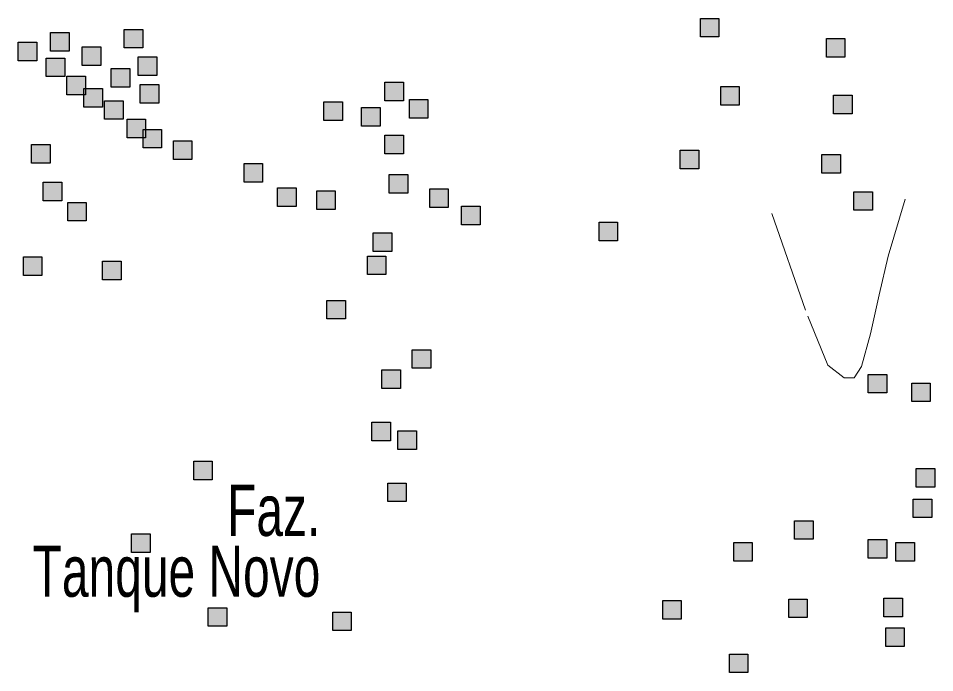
# Model space of a CAD drawing. Extents: x 445.4 to 500, y 8728.7 to 8784.
# Drawn here: x 479.693 to 482.557, y 8732.214 to 8734.258 of the extents above; entities that cross this region are included whole.
import ezdxf
from ezdxf.enums import TextEntityAlignment as Align

# ---------------------------------------------------------------- set-up
doc = ezdxf.new("R2010")
doc.units = 0
doc.header["$LTSCALE"] = 0.064
doc.linetypes.add('DOT_DASHED', pattern=[7.7, 5, -1.2, 0.3, -1.2])
doc.layers.add('2', color=7, linetype='Continuous', lineweight=25)
doc.layers.add('22', color=7, linetype='DOT_DASHED', lineweight=13)
doc.layers.add('61', color=7, linetype='Continuous')

msp = doc.modelspace()

# ---------------------------------------------------------------- hatches: boundary and pattern name
at = {"layer": '2'}
for points in [[(481.825, 8734.2578), (481.883, 8734.2578), (481.883, 8734.1998), (481.825, 8734.1998)], [(479.7935, 8734.2133), (479.8515, 8734.2133), (479.8515, 8734.1553), (479.7935, 8734.1553)], [(480.0241, 8734.2233), (480.0821, 8734.2233), (480.0821, 8734.1653), (480.0241, 8734.1653)], [(479.6931, 8734.1834), (479.7511, 8734.1834), (479.7511, 8734.1254), (479.6931, 8734.1254)], [(482.2187, 8734.1944), (482.2767, 8734.1944), (482.2767, 8734.1364), (482.2187, 8734.1364)], [(479.8929, 8734.169), (479.9509, 8734.169), (479.9509, 8734.111), (479.8929, 8734.111)], [(479.7805, 8734.1339), (479.8385, 8734.1339), (479.8385, 8734.0759), (479.7805, 8734.0759)], [(480.0677, 8734.1373), (480.1257, 8734.1373), (480.1257, 8734.0793), (480.0677, 8734.0793)], [(479.9834, 8734.1011), (480.0414, 8734.1011), (480.0414, 8734.0431), (479.9834, 8734.0431)], [(479.8451, 8734.0767), (479.9031, 8734.0767), (479.9031, 8734.0187), (479.8451, 8734.0187)], [(479.8983, 8734.0386), (479.9563, 8734.0386), (479.9563, 8733.9806), (479.8983, 8733.9806)], [(480.0739, 8734.0513), (480.1319, 8734.0513), (480.1319, 8733.9933), (480.0739, 8733.9933)], [(480.8386, 8734.0585), (480.8966, 8734.0585), (480.8966, 8734.0005), (480.8386, 8734.0005)], [(481.8884, 8734.045), (481.9464, 8734.045), (481.9464, 8733.987), (481.8884, 8733.987)], [(482.2413, 8734.0178), (482.2993, 8734.0178), (482.2993, 8733.9598), (482.2413, 8733.9598)], [(479.9629, 8734.0005), (480.0209, 8734.0005), (480.0209, 8733.9425), (479.9629, 8733.9425)], [(480.6485, 8733.9969), (480.7065, 8733.9969), (480.7065, 8733.9389), (480.6485, 8733.9389)], [(480.7662, 8733.9788), (480.8242, 8733.9788), (480.8242, 8733.9208), (480.7662, 8733.9208)], [(480.9155, 8734.0042), (480.9735, 8734.0042), (480.9735, 8733.9462), (480.9155, 8733.9462)], [(480.0331, 8733.9426), (480.0911, 8733.9426), (480.0911, 8733.8846), (480.0331, 8733.8846)], [(480.0829, 8733.9109), (480.1409, 8733.9109), (480.1409, 8733.8529), (480.0829, 8733.8529)], [(480.8386, 8733.8928), (480.8966, 8733.8928), (480.8966, 8733.8348), (480.8386, 8733.8348)], [(479.7345, 8733.8639), (479.7925, 8733.8639), (479.7925, 8733.8059), (479.7345, 8733.8059)], [(480.1779, 8733.8747), (480.2359, 8733.8747), (480.2359, 8733.8167), (480.1779, 8733.8167)], [(481.7617, 8733.8458), (481.8197, 8733.8458), (481.8197, 8733.7878), (481.7617, 8733.7878)], [(482.2051, 8733.8322), (482.2631, 8733.8322), (482.2631, 8733.7742), (482.2051, 8733.7742)], [(480.3988, 8733.8043), (480.4568, 8733.8043), (480.4568, 8733.7463), (480.3988, 8733.7463)], [(480.8523, 8733.7701), (480.9103, 8733.7701), (480.9103, 8733.7121), (480.8523, 8733.7121)], [(479.7707, 8733.7462), (479.8287, 8733.7462), (479.8287, 8733.6882), (479.7707, 8733.6882)], [(480.5037, 8733.728), (480.5617, 8733.728), (480.5617, 8733.67), (480.5037, 8733.67)], [(480.9789, 8733.7253), (481.0369, 8733.7253), (481.0369, 8733.6673), (480.9789, 8733.6673)], [(480.6259, 8733.719), (480.6839, 8733.719), (480.6839, 8733.661), (480.6259, 8733.661)], [(482.3047, 8733.7162), (482.3627, 8733.7162), (482.3627, 8733.6582), (482.3047, 8733.6582)], [(479.8476, 8733.6828), (479.9056, 8733.6828), (479.9056, 8733.6248), (479.8476, 8733.6248)], [(481.0784, 8733.671), (481.1364, 8733.671), (481.1364, 8733.613), (481.0784, 8733.613)], [(481.5083, 8733.6212), (481.5663, 8733.6212), (481.5663, 8733.5632), (481.5083, 8733.5632)], [(480.8024, 8733.5877), (480.8604, 8733.5877), (480.8604, 8733.5297), (480.8024, 8733.5297)], [(479.7088, 8733.5125), (479.7668, 8733.5125), (479.7668, 8733.4545), (479.7088, 8733.4545)], [(479.9562, 8733.4989), (480.0142, 8733.4989), (480.0142, 8733.4409), (479.9562, 8733.4409)], [(480.7843, 8733.5153), (480.8423, 8733.5153), (480.8423, 8733.4573), (480.7843, 8733.4573)], [(480.6576, 8733.3767), (480.7156, 8733.3767), (480.7156, 8733.3187), (480.6576, 8733.3187)], [(480.9246, 8733.2227), (480.9826, 8733.2227), (480.9826, 8733.1647), (480.9246, 8733.1647)], [(480.8295, 8733.1594), (480.8875, 8733.1594), (480.8875, 8733.1014), (480.8295, 8733.1014)], [(482.3499, 8733.1458), (482.4079, 8733.1458), (482.4079, 8733.0878), (482.3499, 8733.0878)], [(482.4857, 8733.1186), (482.5437, 8733.1186), (482.5437, 8733.0606), (482.4857, 8733.0606)], [(480.7979, 8732.9964), (480.8559, 8732.9964), (480.8559, 8732.9384), (480.7979, 8732.9384)], [(480.8793, 8732.9692), (480.9373, 8732.9692), (480.9373, 8732.9112), (480.8793, 8732.9112)], [(480.2413, 8732.8741), (480.2993, 8732.8741), (480.2993, 8732.8161), (480.2413, 8732.8161)], [(482.4993, 8732.8515), (482.5573, 8732.8515), (482.5573, 8732.7935), (482.4993, 8732.7935)], [(480.8476, 8732.8062), (480.9056, 8732.8062), (480.9056, 8732.7482), (480.8476, 8732.7482)], [(482.4902, 8732.7564), (482.5482, 8732.7564), (482.5482, 8732.6984), (482.4902, 8732.6984)], [(482.1192, 8732.6885), (482.1772, 8732.6885), (482.1772, 8732.6305), (482.1192, 8732.6305)], [(480.0467, 8732.6478), (480.1047, 8732.6478), (480.1047, 8732.5898), (480.0467, 8732.5898)], [(481.9291, 8732.6206), (481.9871, 8732.6206), (481.9871, 8732.5626), (481.9291, 8732.5626)], [(482.3499, 8732.6296), (482.4079, 8732.6296), (482.4079, 8732.5716), (482.3499, 8732.5716)], [(482.4359, 8732.6206), (482.4939, 8732.6206), (482.4939, 8732.5626), (482.4359, 8732.5626)], [(481.7074, 8732.4395), (481.7654, 8732.4395), (481.7654, 8732.3815), (481.7074, 8732.3815)], [(482.1011, 8732.444), (482.1591, 8732.444), (482.1591, 8732.386), (482.1011, 8732.386)], [(482.3983, 8732.4462), (482.4563, 8732.4462), (482.4563, 8732.3882), (482.3983, 8732.3882)], [(480.2865, 8732.4169), (480.3445, 8732.4169), (480.3445, 8732.3589), (480.2865, 8732.3589)], [(480.6757, 8732.4033), (480.7337, 8732.4033), (480.7337, 8732.3453), (480.6757, 8732.3453)], [(482.4042, 8732.3535), (482.4622, 8732.3535), (482.4622, 8732.2955), (482.4042, 8732.2955)], [(481.9155, 8732.272), (481.9735, 8732.272), (481.9735, 8732.214), (481.9155, 8732.214)]]:
    msp.add_hatch(color=256, dxfattribs=at).paths.add_polyline_path(points)

# ---------------------------------------------------------------- linework, layer by layer
for points in [[(481.825, 8734.2578), (481.883, 8734.2578), (481.883, 8734.1998), (481.825, 8734.1998)], [(479.7935, 8734.2133), (479.8515, 8734.2133), (479.8515, 8734.1553), (479.7935, 8734.1553)], [(480.0241, 8734.2233), (480.0821, 8734.2233), (480.0821, 8734.1653), (480.0241, 8734.1653)], [(479.6931, 8734.1834), (479.7511, 8734.1834), (479.7511, 8734.1254), (479.6931, 8734.1254)], [(482.2187, 8734.1944), (482.2767, 8734.1944), (482.2767, 8734.1364), (482.2187, 8734.1364)], [(479.8929, 8734.169), (479.9509, 8734.169), (479.9509, 8734.111), (479.8929, 8734.111)], [(479.7805, 8734.1339), (479.8385, 8734.1339), (479.8385, 8734.0759), (479.7805, 8734.0759)], [(480.0677, 8734.1373), (480.1257, 8734.1373), (480.1257, 8734.0793), (480.0677, 8734.0793)], [(479.9834, 8734.1011), (480.0414, 8734.1011), (480.0414, 8734.0431), (479.9834, 8734.0431)], [(479.8451, 8734.0767), (479.9031, 8734.0767), (479.9031, 8734.0187), (479.8451, 8734.0187)], [(479.8983, 8734.0386), (479.9563, 8734.0386), (479.9563, 8733.9806), (479.8983, 8733.9806)], [(480.0739, 8734.0513), (480.1319, 8734.0513), (480.1319, 8733.9933), (480.0739, 8733.9933)], [(480.8386, 8734.0585), (480.8966, 8734.0585), (480.8966, 8734.0005), (480.8386, 8734.0005)], [(481.8884, 8734.045), (481.9464, 8734.045), (481.9464, 8733.987), (481.8884, 8733.987)], [(482.2413, 8734.0178), (482.2993, 8734.0178), (482.2993, 8733.9598), (482.2413, 8733.9598)], [(479.9629, 8734.0005), (480.0209, 8734.0005), (480.0209, 8733.9425), (479.9629, 8733.9425)], [(480.6485, 8733.9969), (480.7065, 8733.9969), (480.7065, 8733.9389), (480.6485, 8733.9389)], [(480.7662, 8733.9788), (480.8242, 8733.9788), (480.8242, 8733.9208), (480.7662, 8733.9208)], [(480.9155, 8734.0042), (480.9735, 8734.0042), (480.9735, 8733.9462), (480.9155, 8733.9462)], [(480.0331, 8733.9426), (480.0911, 8733.9426), (480.0911, 8733.8846), (480.0331, 8733.8846)], [(480.0829, 8733.9109), (480.1409, 8733.9109), (480.1409, 8733.8529), (480.0829, 8733.8529)], [(480.8386, 8733.8928), (480.8966, 8733.8928), (480.8966, 8733.8348), (480.8386, 8733.8348)], [(479.7345, 8733.8639), (479.7925, 8733.8639), (479.7925, 8733.8059), (479.7345, 8733.8059)], [(480.1779, 8733.8747), (480.2359, 8733.8747), (480.2359, 8733.8167), (480.1779, 8733.8167)], [(481.7617, 8733.8458), (481.8197, 8733.8458), (481.8197, 8733.7878), (481.7617, 8733.7878)], [(482.2051, 8733.8322), (482.2631, 8733.8322), (482.2631, 8733.7742), (482.2051, 8733.7742)], [(480.3988, 8733.8043), (480.4568, 8733.8043), (480.4568, 8733.7463), (480.3988, 8733.7463)], [(480.8523, 8733.7701), (480.9103, 8733.7701), (480.9103, 8733.7121), (480.8523, 8733.7121)], [(479.7707, 8733.7462), (479.8287, 8733.7462), (479.8287, 8733.6882), (479.7707, 8733.6882)], [(480.5037, 8733.728), (480.5617, 8733.728), (480.5617, 8733.67), (480.5037, 8733.67)], [(480.9789, 8733.7253), (481.0369, 8733.7253), (481.0369, 8733.6673), (480.9789, 8733.6673)], [(480.6259, 8733.719), (480.6839, 8733.719), (480.6839, 8733.661), (480.6259, 8733.661)], [(482.3047, 8733.7162), (482.3627, 8733.7162), (482.3627, 8733.6582), (482.3047, 8733.6582)], [(479.8476, 8733.6828), (479.9056, 8733.6828), (479.9056, 8733.6248), (479.8476, 8733.6248)], [(481.0784, 8733.671), (481.1364, 8733.671), (481.1364, 8733.613), (481.0784, 8733.613)], [(481.5083, 8733.6212), (481.5663, 8733.6212), (481.5663, 8733.5632), (481.5083, 8733.5632)], [(480.8024, 8733.5877), (480.8604, 8733.5877), (480.8604, 8733.5297), (480.8024, 8733.5297)], [(479.7088, 8733.5125), (479.7668, 8733.5125), (479.7668, 8733.4545), (479.7088, 8733.4545)], [(479.9562, 8733.4989), (480.0142, 8733.4989), (480.0142, 8733.4409), (479.9562, 8733.4409)], [(480.7843, 8733.5153), (480.8423, 8733.5153), (480.8423, 8733.4573), (480.7843, 8733.4573)], [(480.6576, 8733.3767), (480.7156, 8733.3767), (480.7156, 8733.3187), (480.6576, 8733.3187)], [(480.9246, 8733.2227), (480.9826, 8733.2227), (480.9826, 8733.1647), (480.9246, 8733.1647)], [(480.8295, 8733.1594), (480.8875, 8733.1594), (480.8875, 8733.1014), (480.8295, 8733.1014)], [(482.3499, 8733.1458), (482.4079, 8733.1458), (482.4079, 8733.0878), (482.3499, 8733.0878)], [(482.4857, 8733.1186), (482.5437, 8733.1186), (482.5437, 8733.0606), (482.4857, 8733.0606)], [(480.7979, 8732.9964), (480.8559, 8732.9964), (480.8559, 8732.9384), (480.7979, 8732.9384)], [(480.8793, 8732.9692), (480.9373, 8732.9692), (480.9373, 8732.9112), (480.8793, 8732.9112)], [(480.2413, 8732.8741), (480.2993, 8732.8741), (480.2993, 8732.8161), (480.2413, 8732.8161)], [(482.4993, 8732.8515), (482.5573, 8732.8515), (482.5573, 8732.7935), (482.4993, 8732.7935)], [(480.8476, 8732.8062), (480.9056, 8732.8062), (480.9056, 8732.7482), (480.8476, 8732.7482)], [(482.4902, 8732.7564), (482.5482, 8732.7564), (482.5482, 8732.6984), (482.4902, 8732.6984)], [(482.1192, 8732.6885), (482.1772, 8732.6885), (482.1772, 8732.6305), (482.1192, 8732.6305)], [(480.0467, 8732.6478), (480.1047, 8732.6478), (480.1047, 8732.5898), (480.0467, 8732.5898)], [(481.9291, 8732.6206), (481.9871, 8732.6206), (481.9871, 8732.5626), (481.9291, 8732.5626)], [(482.3499, 8732.6296), (482.4079, 8732.6296), (482.4079, 8732.5716), (482.3499, 8732.5716)], [(482.4359, 8732.6206), (482.4939, 8732.6206), (482.4939, 8732.5626), (482.4359, 8732.5626)], [(481.7074, 8732.4395), (481.7654, 8732.4395), (481.7654, 8732.3815), (481.7074, 8732.3815)], [(482.1011, 8732.444), (482.1591, 8732.444), (482.1591, 8732.386), (482.1011, 8732.386)], [(482.3983, 8732.4462), (482.4563, 8732.4462), (482.4563, 8732.3882), (482.3983, 8732.3882)], [(480.2865, 8732.4169), (480.3445, 8732.4169), (480.3445, 8732.3589), (480.2865, 8732.3589)], [(480.6757, 8732.4033), (480.7337, 8732.4033), (480.7337, 8732.3453), (480.6757, 8732.3453)], [(482.4042, 8732.3535), (482.4622, 8732.3535), (482.4622, 8732.2955), (482.4042, 8732.2955)], [(481.9155, 8732.272), (481.9735, 8732.272), (481.9735, 8732.214), (481.9155, 8732.214)]]:
    msp.add_lwpolyline(points, close=True, dxfattribs=at)
at = {"layer": '22'}
msp.add_lwpolyline([(482.0482, 8733.6482), (482.1605, 8733.3273), (482.2232, 8733.1745), (482.2742, 8733.1353), (482.3056, 8733.1353), (482.3291, 8733.1706), (482.3566, 8733.2724), (482.3841, 8733.3939), (482.4115, 8733.5153), (482.4648, 8733.6925)], dxfattribs=at)

# ---------------------------------------------------------------- texts
at = {"layer": '61', "width": 0.7}
for s, p in [('               Faz.', (480.637, 8732.6411)), ('Tanque Novo', (480.637, 8732.4511))]:
    msp.add_text(s, height=0.16, dxfattribs=at).set_placement(p, align=Align.RIGHT)

doc.saveas('drawing.dxf')
